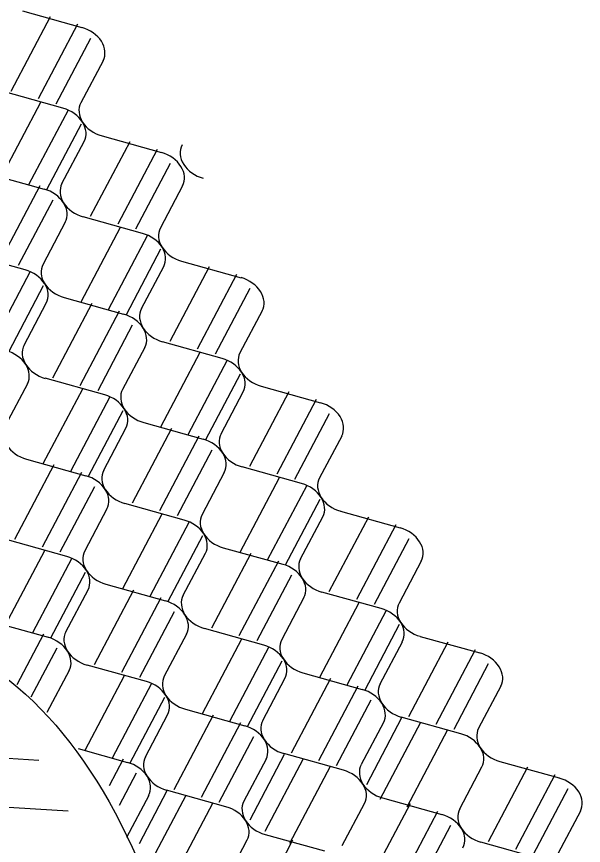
# Model space of a CAD drawing. Extents: x 638850 to 644908, y 297188 to 298900.
# Drawn here: x 639995.93 to 640027.77, y 297930.82 to 297977.37 of the extents above; entities that cross this region are included whole.
import ezdxf

# ---------------------------------------------------------------- set-up
doc = ezdxf.new("R2010")
doc.units = 0
doc.layers.add('1', color=7, linetype='Continuous')
doc.layers.add('2', color=7, linetype='Continuous')

msp = doc.modelspace()

# ---------------------------------------------------------------- linework, layer by layer
at = {"layer": '1'}
for p, q in [((639994.547, 297935.782), (639997.174, 297935.616)), ((639991.421, 297933.226), (639998.828, 297932.758))]:
    msp.add_line(p, q, dxfattribs=at)
msp.add_ellipse((639985.757, 297906.267), major_axis=(2.325, 36.841), ratio=0.564762, dxfattribs=at)
at = {"layer": '2'}
for p, q in [((639997.814, 297977.358), (639995.603, 297973.168)), ((639996.261, 297977.687), (639999.599, 297976.752)), ((639999.354, 297976.931), (639997.142, 297972.739)), ((640000.088, 297976.139), (639998.144, 297972.453)), ((640000.788, 297974.887), (639999.541, 297972.529)), ((639998.537, 297972.217), (639995.198, 297973.15)), ((639997.279, 297972.544), (639995.069, 297968.354)), ((639998.82, 297972.117), (639996.608, 297967.924)), ((639999.554, 297971.325), (639997.609, 297967.639)), ((640000.729, 297970.662), (640004.068, 297969.729)), ((639998.478, 297967.992), (639999.724, 297970.349)), ((640002.284, 297970.334), (640000.073, 297966.144)), ((640003.824, 297969.907), (640001.612, 297965.715)), ((640005.226, 297970.156), (640005.225, 297970.156)), ((640004.559, 297969.115), (640002.614, 297965.429)), ((639994.135, 297968.613), (639997.474, 297967.68)), ((640006.415, 297968.289), (640006.414, 297968.289)), ((639997.23, 297967.858), (639995.018, 297963.665)), ((640005.256, 297967.863), (640004.012, 297965.505)), ((639997.965, 297967.066), (639996.02, 297963.38)), ((639998.662, 297965.814), (639997.418, 297963.456)), ((640003.005, 297965.194), (639999.668, 297966.126)), ((640001.75, 297965.52), (639999.539, 297961.33)), ((640003.29, 297965.093), (640001.078, 297960.9)), ((639996.412, 297963.145), (639993.074, 297964.077)), ((640004.024, 297964.301), (640002.08, 297960.615)), ((640005.199, 297963.638), (640008.538, 297962.705)), ((639996.696, 297963.044), (639994.484, 297958.851)), ((640002.948, 297960.968), (640004.195, 297963.325)), ((640006.751, 297963.309), (640004.541, 297959.119)), ((640008.291, 297962.882), (640006.079, 297958.689)), ((639997.431, 297962.252), (639995.486, 297958.566)), ((640009.026, 297962.09), (640007.081, 297958.404)), ((639998.605, 297961.588), (640001.944, 297960.656)), ((639996.355, 297958.919), (639997.601, 297961.276)), ((640000.157, 297961.26), (639997.947, 297957.07)), ((640001.697, 297960.833), (639999.485, 297956.64)), ((640009.725, 297960.837), (640008.479, 297958.48)), ((640002.432, 297960.041), (640000.487, 297956.355)), ((640003.132, 297958.79), (640001.885, 297956.431)), ((640007.475, 297958.168), (640004.135, 297959.1)), ((640006.218, 297958.497), (640004.007, 297954.307)), ((640007.758, 297958.069), (640005.546, 297953.877)), ((640000.882, 297956.121), (639997.543, 297957.053)), ((640008.493, 297957.278), (640006.548, 297953.592)), ((639996.538, 297956.741), (639995.292, 297954.384)), ((639999.624, 297956.447), (639997.414, 297952.258)), ((640009.667, 297956.614), (640013.006, 297955.682)), ((640001.164, 297956.02), (639998.952, 297951.828)), ((640007.417, 297953.945), (640008.663, 297956.302)), ((640011.219, 297956.286), (640009.009, 297952.096)), ((640012.76, 297955.859), (640010.548, 297951.666)), ((640001.899, 297955.229), (639999.954, 297951.543)), ((640013.494, 297955.067), (640011.549, 297951.381)), ((640003.073, 297954.565), (640006.412, 297953.633)), ((640000.823, 297951.896), (640002.069, 297954.253)), ((640004.626, 297954.237), (640002.415, 297950.047)), ((640006.166, 297953.81), (640003.954, 297949.617)), ((640014.193, 297953.814), (640012.947, 297951.457)), ((640006.9, 297953.018), (640004.955, 297949.332)), ((639996.479, 297952.516), (639999.819, 297951.584)), ((639998.032, 297952.188), (639995.821, 297947.998)), ((639999.572, 297951.761), (639997.36, 297947.568)), ((640007.6, 297951.765), (640006.353, 297949.408)), ((640011.943, 297951.145), (640008.604, 297952.077)), ((640010.687, 297951.47), (640008.477, 297947.281)), ((640000.306, 297950.969), (639998.362, 297947.283)), ((640012.227, 297951.043), (640010.015, 297946.851)), ((640005.349, 297949.096), (640002.01, 297950.028)), ((640012.962, 297950.252), (640011.017, 297946.566)), ((640001.006, 297949.716), (639999.759, 297947.359)), ((640004.094, 297949.423), (640001.884, 297945.234)), ((640014.134, 297949.589), (640017.474, 297948.657)), ((640005.634, 297948.996), (640003.423, 297944.804)), ((640011.886, 297946.919), (640013.131, 297949.279)), ((640015.69, 297949.262), (640013.479, 297945.072)), ((640017.23, 297948.834), (640015.018, 297944.642)), ((640006.369, 297948.205), (640004.424, 297944.519)), ((640017.964, 297948.043), (640016.02, 297944.357)), ((639998.755, 297947.047), (639995.416, 297947.979)), ((639997.5, 297947.374), (639995.29, 297943.184)), ((640005.293, 297944.872), (640006.537, 297947.23)), ((640009.096, 297947.212), (640006.885, 297943.023)), ((640007.541, 297947.542), (640010.881, 297946.61)), ((639999.041, 297946.947), (639996.829, 297942.755)), ((640010.636, 297946.785), (640008.424, 297942.593)), ((640018.664, 297946.79), (640017.417, 297944.433)), ((639999.775, 297946.155), (639997.83, 297942.469)), ((640011.371, 297945.994), (640009.426, 297942.308)), ((640000.95, 297945.492), (640004.287, 297944.561)), ((639998.699, 297942.823), (639999.943, 297945.181)), ((640002.502, 297945.163), (640000.291, 297940.974)), ((640016.413, 297944.121), (640013.074, 297945.053)), ((640004.042, 297944.736), (640001.83, 297940.544)), ((640012.07, 297944.741), (640010.824, 297942.384)), ((640015.155, 297944.447), (640012.945, 297940.257)), ((640004.777, 297943.945), (640002.832, 297940.259)), ((640016.696, 297944.02), (640014.484, 297939.828)), ((639994.356, 297943.443), (639997.695, 297942.511)), ((640009.819, 297942.072), (640006.48, 297943.004)), ((640017.43, 297943.228), (640015.485, 297939.542)), ((639997.448, 297942.687), (639995.951, 297939.849)), ((640005.476, 297942.692), (640004.23, 297940.335)), ((640018.605, 297942.565), (640021.944, 297941.633)), ((640008.562, 297942.398), (640006.351, 297938.208)), ((640010.102, 297941.971), (640007.89, 297937.779)), ((640016.354, 297939.896), (640017.6, 297942.253)), ((640020.155, 297942.239), (640017.945, 297938.049)), ((639998.183, 297941.896), (639996.733, 297939.149)), ((640021.695, 297941.812), (640019.484, 297937.62)), ((640010.836, 297941.179), (640008.892, 297937.493)), ((639998.882, 297940.643), (639997.636, 297938.286)), ((640003.226, 297940.023), (639999.886, 297940.955)), ((640022.43, 297941.02), (640020.485, 297937.334)), ((640001.968, 297940.349), (639999.757, 297936.159)), ((640009.76, 297937.847), (640011.006, 297940.204)), ((640013.563, 297940.192), (640011.352, 297936.002)), ((640012.011, 297940.516), (640015.35, 297939.584)), ((640003.508, 297939.922), (640001.296, 297935.73)), ((640015.103, 297939.765), (640012.891, 297935.573)), ((640023.132, 297939.767), (640021.885, 297937.408)), ((640004.242, 297939.13), (640002.298, 297935.444)), ((640015.837, 297938.973), (640013.892, 297935.287)), ((640005.417, 297938.467), (640008.756, 297937.534)), ((640003.166, 297935.798), (640004.414, 297938.157)), ((640006.969, 297938.143), (640004.758, 297933.953)), ((640017.562, 297937.98), (640015.58, 297934.224)), ((640020.882, 297937.097), (640017.542, 297938.03)), ((640008.509, 297937.716), (640006.297, 297933.524)), ((640016.538, 297937.718), (640015.292, 297935.361)), ((640018.619, 297937.729), (640016.336, 297933.403)), ((640009.243, 297936.924), (640007.299, 297933.238)), ((640020.133, 297937.306), (640017.851, 297932.98)), ((639999.398, 297936.259), (640002.163, 297935.487)), ((640010.968, 297935.931), (640009.024, 297932.247)), ((640014.288, 297935.048), (640010.948, 297935.981)), ((640001.915, 297935.667), (640001.126, 297934.172)), ((640009.944, 297935.669), (640008.698, 297933.312)), ((640012.025, 297935.68), (640009.877, 297931.609)), ((640023.073, 297935.543), (640026.412, 297934.611)), ((640013.539, 297935.257), (640011.257, 297930.931)), ((640020.822, 297932.874), (640022.069, 297935.231)), ((640024.627, 297935.214), (640022.417, 297931.024)), ((640002.649, 297934.875), (640001.698, 297933.072)), ((640026.167, 297934.787), (640023.955, 297930.594)), ((640003.35, 297933.619), (640002.104, 297931.262)), ((640004.374, 297933.882), (640002.812, 297930.922)), ((640005.431, 297933.631), (640003.148, 297929.305)), ((640007.694, 297932.999), (640004.355, 297933.932)), ((640026.902, 297933.995), (640024.957, 297930.309)), ((640006.946, 297933.208), (640004.663, 297928.882)), ((640014.229, 297930.825), (640015.475, 297933.182)), ((640018.033, 297933.165), (640015.823, 297928.975)), ((640016.479, 297933.494), (640019.818, 297932.562)), ((640019.573, 297932.738), (640017.361, 297928.545)), ((640027.599, 297932.743), (640026.355, 297930.385)), ((640020.308, 297931.946), (640018.363, 297928.26)), ((640009.885, 297931.445), (640013.224, 297930.513)), ((640007.635, 297928.776), (640008.881, 297931.133)), ((640011.439, 297931.116), (640009.229, 297926.926)), ((640025.351, 297930.073), (640022.012, 297931.005))]:
    msp.add_line(p, q, dxfattribs=at)
for centre, start_param, end_param in [((639999.344, 297975.556), 3.936083, 4.827105), ((639999.344, 297975.556), 3.045062, 3.936083), ((640000.986, 297971.86), 6.186654, 7.077676), ((639998.281, 297971.019), 3.936083, 4.827105), ((639998.281, 297971.019), 3.045062, 3.936083), ((640000.986, 297971.86), 0.794491, 1.685512), ((640006.67, 297969.486), 6.186654, 7.077676), ((640003.812, 297968.532), 3.936083, 4.827105), ((640006.67, 297969.486), 0.794491, 1.685512), ((640003.812, 297968.532), 3.045062, 3.936083), ((639997.219, 297966.483), 3.936083, 4.827105), ((639999.923, 297967.323), 6.186654, 7.077676), ((639997.219, 297966.483), 3.045062, 3.936083), ((639999.923, 297967.323), 0.794491, 1.685512), ((640005.454, 297964.836), 6.186654, 7.077676), ((640002.75, 297963.995), 3.936083, 4.827105), ((640002.75, 297963.995), 3.045062, 3.936083), ((640005.454, 297964.836), 0.794491, 1.685512), ((639998.861, 297962.787), 6.186654, 7.077676), ((639996.156, 297961.947), 3.936083, 4.827105), ((640008.281, 297961.508), 3.936083, 4.827105), ((639996.156, 297961.947), 3.045062, 3.936083), ((639998.861, 297962.787), 0.794491, 1.685512), ((640008.281, 297961.508), 3.045062, 3.936083), ((640001.688, 297959.459), 3.936083, 4.827105), ((640004.392, 297960.299), 6.186654, 7.077676), ((640001.688, 297959.459), 3.045062, 3.936083), ((640004.392, 297960.299), 0.794491, 1.685512), ((639997.798, 297958.25), 6.186654, 7.077676), ((639995.094, 297957.41), 3.936083, 4.827105), ((640009.923, 297957.811), 6.186654, 7.077676), ((639997.798, 297958.25), 0.794491, 1.685512), ((639995.094, 297957.41), 3.045062, 3.936083), ((640007.219, 297956.971), 3.936083, 4.827105), ((640007.219, 297956.971), 3.045062, 3.936083), ((640009.923, 297957.811), 0.794491, 1.685512), ((640003.329, 297955.763), 6.186654, 7.077676), ((640000.625, 297954.922), 3.936083, 4.827105), ((640012.75, 297954.484), 3.936083, 4.827105), ((640000.625, 297954.922), 3.045062, 3.936083), ((640003.329, 297955.763), 0.794491, 1.685512), ((640012.75, 297954.484), 3.045062, 3.936083), ((640006.156, 297952.435), 3.936083, 4.827105), ((640008.861, 297953.275), 6.186654, 7.077676), ((639996.736, 297953.714), 0.794491, 1.685512), ((640006.156, 297952.435), 3.045062, 3.936083), ((640008.861, 297953.275), 0.794491, 1.685512), ((640002.267, 297951.226), 6.186654, 7.077676), ((639999.563, 297950.386), 3.936083, 4.827105), ((640014.392, 297950.787), 6.186654, 7.077676), ((640011.687, 297949.947), 3.936083, 4.827105), ((640002.267, 297951.226), 0.794491, 1.685512), ((639999.563, 297950.386), 3.045062, 3.936083), ((640011.687, 297949.947), 3.045062, 3.936083), ((640014.392, 297950.787), 0.794491, 1.685512), ((640005.094, 297947.898), 3.936083, 4.827105), ((640007.798, 297948.739), 6.186654, 7.077676), ((640017.219, 297947.459), 3.936083, 4.827105), ((640005.094, 297947.898), 3.045062, 3.936083), ((640007.798, 297948.739), 0.794491, 1.685512), ((640017.219, 297947.459), 3.045062, 3.936083), ((640001.205, 297946.69), 6.186654, 7.077676), ((639998.5, 297945.849), 3.936083, 4.827105), ((640013.329, 297946.251), 6.186654, 7.077676), ((639998.5, 297945.849), 3.045062, 3.936083), ((640001.205, 297946.69), 0.794491, 1.685512), ((640010.625, 297945.411), 3.936083, 4.827105), ((640010.625, 297945.411), 3.045062, 3.936083), ((640013.329, 297946.251), 0.794491, 1.685512), ((640006.736, 297944.202), 6.186654, 7.077676), ((640004.031, 297943.362), 3.936083, 4.827105), ((640018.861, 297943.763), 6.186654, 7.077676), ((640016.156, 297942.923), 3.936083, 4.827105), ((640006.736, 297944.202), 0.794491, 1.685512), ((640004.031, 297943.362), 3.045062, 3.936083), ((640016.156, 297942.923), 3.045062, 3.936083), ((640018.861, 297943.763), 0.794491, 1.685512), ((639997.438, 297941.313), 3.936083, 4.827105), ((640000.142, 297942.153), 6.186654, 7.077676), ((640009.563, 297940.874), 3.936083, 4.827105), ((640012.267, 297941.714), 6.186654, 7.077676), ((640000.142, 297942.153), 0.794491, 1.685512), ((639997.438, 297941.313), 3.045062, 3.936083), ((640021.687, 297940.435), 3.936083, 4.827105), ((640009.563, 297940.874), 3.045062, 3.936083), ((640012.267, 297941.714), 0.794491, 1.685512), ((640021.687, 297940.435), 3.045062, 3.936083), ((640005.673, 297939.666), 6.186654, 7.077676), ((640002.969, 297938.825), 3.936083, 4.827105), ((640017.798, 297939.227), 6.186654, 7.077676), ((640002.969, 297938.825), 3.045062, 3.936083), ((640005.673, 297939.666), 0.794491, 1.685512), ((640015.094, 297938.387), 3.936083, 4.827105), ((640017.798, 297939.227), 0.794491, 1.685512), ((640015.094, 297938.387), 3.045062, 3.936083), ((640011.204, 297937.178), 6.186654, 7.077676), ((640008.5, 297936.338), 3.936083, 4.827105), ((640023.329, 297936.739), 6.186654, 7.077676), ((640020.625, 297935.899), 3.936083, 4.827105), ((640008.5, 297936.338), 3.045062, 3.936083), ((640011.204, 297937.178), 0.794491, 1.685512), ((640020.625, 297935.9), 3.045062, 3.936083), ((640023.329, 297936.74), 0.794491, 1.685512), ((640001.906, 297934.289), 3.936083, 4.827105), ((640004.611, 297935.129), 6.186654, 7.077676), ((640014.031, 297933.85), 3.936083, 4.827105), ((640016.736, 297934.69), 6.186654, 7.077676), ((640004.611, 297935.129), 0.794491, 1.685512), ((640001.906, 297934.289), 3.045062, 3.936083), ((640026.156, 297933.412), 3.936083, 4.827105), ((640014.031, 297933.851), 3.045062, 3.936083), ((640016.736, 297934.691), 0.794491, 1.685512), ((640026.156, 297933.412), 3.045062, 3.936083), ((640010.142, 297932.642), 6.186654, 7.077676), ((640007.438, 297931.801), 3.936083, 4.827105), ((640022.267, 297932.204), 6.186654, 7.077676), ((640007.438, 297931.802), 3.045062, 3.936083), ((640010.142, 297932.643), 0.794491, 1.685512), ((640019.563, 297931.363), 3.936083, 4.827105), ((640022.267, 297932.204), 0.794491, 1.685512), ((640019.563, 297931.363), 3.045062, 3.936083)]:
    msp.add_ellipse(centre, major_axis=(-1.492, 0.562), ratio=0.764477, start_param=start_param, end_param=end_param, dxfattribs=at)

doc.saveas('drawing.dxf')
